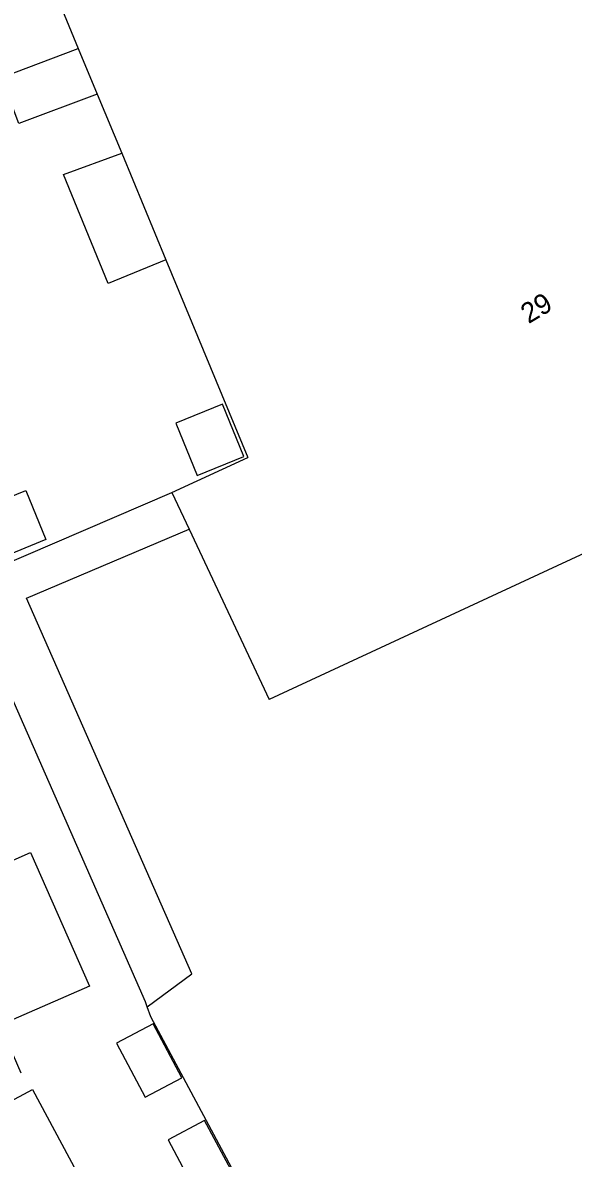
# Model space of a CAD drawing. Extents: x 132998 to 136004, y 396998 to 398512.
# Drawn here: x 134220.6 to 134248, y 397541.5 to 397597.8 of the extents above; entities that cross this region are included whole.
import ezdxf

# ---------------------------------------------------------------- set-up
doc = ezdxf.new("R2010")
doc.units = 0
for name, color, linetype in [('gg-afsc-erfafscheiding', 7, 'Continuous'), ('gg-anno-huisnummerreeks BGT', 7, 'Continuous'), ('gg-bbg-bijgebouw', 7, 'Continuous'), ('gg-bbg-gedigitaliseerde bebouwing', 7, 'Continuous'), ('gg-bbg-gedigitaliseerde bijgebouw', 7, 'Continuous'), ('gg-bbg-hoofdgebouw', 7, 'Continuous'), ('gg-bbg-luifel en loopbrug', 7, 'Continuous'), ('gg-bbg-tussenscheiding', 7, 'Continuous')]:
    doc.layers.add(name, color=color, linetype=linetype)

msp = doc.modelspace()

# ---------------------------------------------------------------- linework, layer by layer
at = {"layer": 'gg-afsc-erfafscheiding'}
msp.add_lwpolyline([(134244.16, 397516.423), (134226.989, 397548.497), (134226.808, 397548.992)], dxfattribs=at)
at = {"layer": 'gg-bbg-bijgebouw'}
for points in [[(134226.698, 397544.51), (134228.513, 397545.471), (134227.091, 397548.152), (134225.277, 397547.191), (134226.698, 397544.51)], [(134229.273, 397539.715), (134231.088, 397540.677), (134229.651, 397543.354), (134227.836, 397542.392), (134229.273, 397539.715)]]:
    msp.add_lwpolyline(points, dxfattribs=at)
at = {"layer": 'gg-bbg-gedigitaliseerde bebouwing'}
for p, q in [((134220.716, 397602.971), (134223.381, 397596.549)), ((134224.32, 397594.286), (134225.535, 397591.359)), ((134227.724, 397586.07), (134231.803, 397576.256)), ((134228.027, 397574.516), (134231.803, 397576.256))]:
    msp.add_line(p, q, dxfattribs=at)
msp.add_lwpolyline([(134208.045, 397550.939), (134221.001, 397556.662), (134223.939, 397550.019), (134219.5, 397548.087), (134220.528, 397545.726)], dxfattribs=at)
at = {"layer": 'gg-bbg-gedigitaliseerde bijgebouw'}
for points in [[(134224.32, 397594.286), (134220.432, 397592.825), (134219.57, 397595.117), (134223.381, 397596.549)], [(134227.724, 397586.07), (134224.863, 397584.901), (134222.654, 397590.308), (134225.535, 397591.359)]]:
    msp.add_lwpolyline(points, dxfattribs=at)
at = {"layer": 'gg-bbg-hoofdgebouw'}
for p, q in [((134269.234, 397581.138), (134232.851, 397564.253)), ((134228.027, 397574.516), (134228.879, 397572.704)), ((134228.879, 397572.704), (134232.851, 397564.253))]:
    msp.add_line(p, q, dxfattribs=at)
msp.add_lwpolyline([(134213.152, 397540.632), (134221.113, 397544.901), (134223.66, 397540.144)], dxfattribs=at)
at = {"layer": 'gg-bbg-luifel en loopbrug'}
msp.add_line((134217.566, 397570.034), (134228.027, 397574.516), dxfattribs=at)
for points in [[(134228.221, 397577.957), (134229.28, 397575.365), (134231.594, 397576.311), (134230.535, 397578.903), (134228.221, 397577.957)], [(134217.717, 397573.375), (134220.772, 397574.623), (134221.768, 397572.187), (134218.706, 397570.936)], [(134226.808, 397548.992), (134229.011, 397550.637), (134220.803, 397569.286), (134228.879, 397572.704)], [(134226.808, 397548.992), (134226.713, 397549.25), (134218.51, 397567.888)]]:
    msp.add_lwpolyline(points, dxfattribs=at)
at = {"layer": 'gg-bbg-tussenscheiding'}
for p, q in [((134223.381, 397596.549), (134224.32, 397594.286)), ((134225.535, 397591.359), (134227.724, 397586.07))]:
    msp.add_line(p, q, dxfattribs=at)

# ---------------------------------------------------------------- texts
at = {"layer": 'gg-anno-huisnummerreeks BGT'}
msp.add_text('29', height=1, rotation=31, dxfattribs=at).set_placement((134245.733, 397582.872))

doc.saveas('drawing.dxf')
